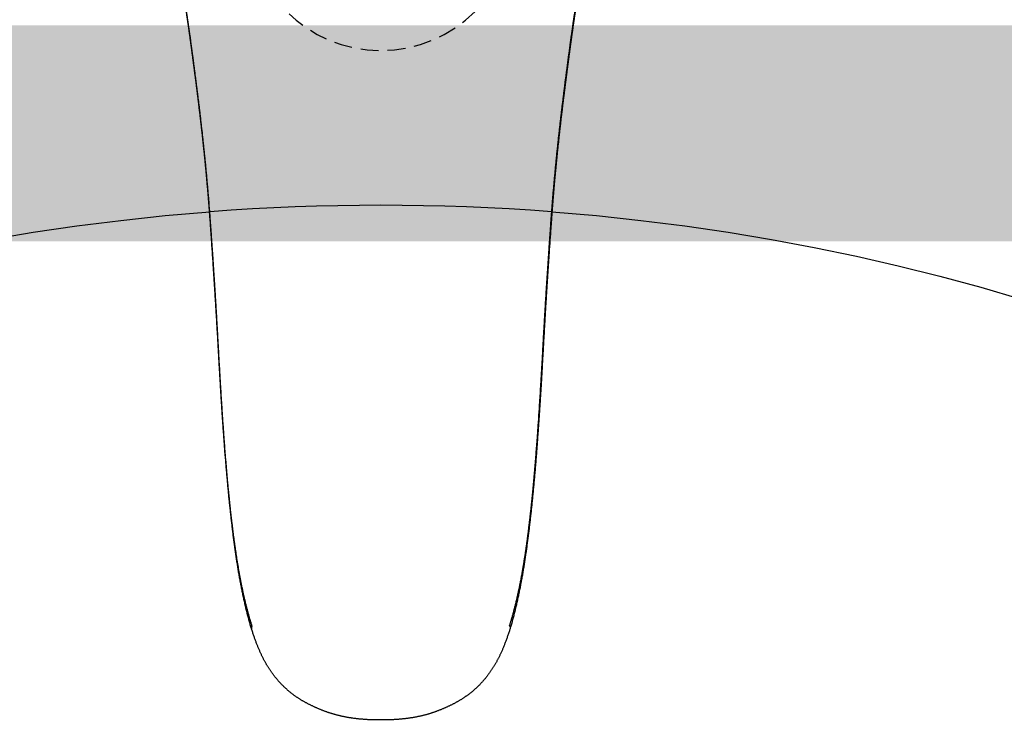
# Model space of a CAD drawing. Header units: millimetres. Extents: x 7483 to 13091, y 8111 to 13871.
# Tile 578 of 656: x 11437 to 11451, y 9677 to 9687. Entities that reach past the tile are written whole.
import ezdxf

# ---------------------------------------------------------------- set-up
doc = ezdxf.new("R2010")
doc.units = ezdxf.units.MM
for name, pattern in [('DASHED', [19.05, 12.7, -6.35]), ('DGN_STYLE_2', [30.2, 18.12, -12.08]), ('HIDDEN', [0.375, 0.25, -0.125])]:
    doc.linetypes.add(name, pattern=pattern)
doc.layers.add('LUSTRO BEZ', color=7, linetype='Continuous', lineweight=5, true_color=0x32a3ff)
doc.layers.add('Wyposazenie Wew - Urzadzenia Sanitarne', color=6, linetype='Continuous')

# ---------------------------------------------------------------- blocks, each defined once
blk = doc.blocks.new('ORAS_ELECTRA')
for p, q in [((-2.368, -4.189), (-2.367, -4.175)), ((2.368, -4.189), (2.367, -4.175)), ((-1.795, -9.882), (-1.795, -9.882)), ((-1.795, -9.882), (-1.795, -9.883)), ((1.795, -9.882), (1.795, -9.883))]:
    blk.add_line(p, q)
at = {"color": 9, "linetype": 'HIDDEN', "true_color": 0xb8b8b8}
blk.add_circle((0, 0), 1.85, dxfattribs=at)
for points, knots in [([(-2.733, -1.026), (-2.733, -1.026), (-2.733, -1.03), (-2.733, -1.037), (-2.732, -1.047), (-2.732, -1.058), (-2.731, -1.069), (-2.73, -1.08), (-2.729, -1.09), (-2.728, -1.099), (-2.727, -1.108), (-2.726, -1.117), (-2.725, -1.127), (-2.724, -1.135), (-2.723, -1.144), (-2.722, -1.153), (-2.721, -1.162), (-2.72, -1.17), (-2.718, -1.179), (-2.717, -1.187), (-2.716, -1.196), (-2.715, -1.204), (-2.714, -1.212), (-2.712, -1.221), (-2.711, -1.229), (-2.71, -1.237), (-2.709, -1.246), (-2.707, -1.254), (-2.706, -1.263), (-2.705, -1.271), (-2.704, -1.28), (-2.702, -1.288), (-2.701, -1.297), (-2.7, -1.306), (-2.698, -1.315), (-2.697, -1.324), (-2.695, -1.333), (-2.694, -1.342), (-2.693, -1.351), (-2.691, -1.36), (-2.69, -1.37), (-2.688, -1.379), (-2.687, -1.388), (-2.686, -1.398), (-2.684, -1.408), (-2.683, -1.417), (-2.681, -1.427), (-2.68, -1.437), (-2.678, -1.447), (-2.677, -1.457), (-2.675, -1.467), (-2.674, -1.477), (-2.672, -1.488), (-2.671, -1.498), (-2.669, -1.509), (-2.668, -1.519), (-2.666, -1.53), (-2.665, -1.541), (-2.663, -1.551), (-2.662, -1.562), (-2.66, -1.573), (-2.659, -1.584), (-2.657, -1.595), (-2.655, -1.606), (-2.654, -1.618), (-2.652, -1.629), (-2.651, -1.641), (-2.649, -1.652), (-2.647, -1.664), (-2.646, -1.676), (-2.644, -1.688), (-2.643, -1.7), (-2.641, -1.712), (-2.639, -1.724), (-2.638, -1.736), (-2.636, -1.748), (-2.634, -1.761), (-2.632, -1.773), (-2.631, -1.786), (-2.629, -1.799), (-2.627, -1.811), (-2.626, -1.824), (-2.624, -1.837), (-2.622, -1.85), (-2.62, -1.863), (-2.619, -1.877), (-2.617, -1.89), (-2.615, -1.903), (-2.613, -1.917), (-2.611, -1.93), (-2.61, -1.944), (-2.608, -1.957), (-2.606, -1.971), (-2.604, -1.985), (-2.602, -1.999), (-2.601, -2.013), (-2.599, -2.027), (-2.597, -2.041), (-2.595, -2.055), (-2.593, -2.07), (-2.591, -2.084), (-2.589, -2.099), (-2.587, -2.113), (-2.585, -2.128), (-2.583, -2.143), (-2.582, -2.158), (-2.58, -2.172), (-2.578, -2.187), (-2.576, -2.203), (-2.574, -2.218), (-2.572, -2.233), (-2.57, -2.248), (-2.568, -2.263), (-2.566, -2.279), (-2.564, -2.294), (-2.562, -2.31), (-2.56, -2.326), (-2.558, -2.341), (-2.556, -2.357), (-2.554, -2.373), (-2.552, -2.389), (-2.55, -2.405), (-2.548, -2.421), (-2.546, -2.438), (-2.544, -2.454), (-2.542, -2.471), (-2.54, -2.487), (-2.538, -2.504), (-2.535, -2.52), (-2.533, -2.537), (-2.531, -2.554), (-2.529, -2.57), (-2.527, -2.587), (-2.525, -2.604), (-2.523, -2.621), (-2.521, -2.639), (-2.519, -2.656), (-2.517, -2.673), (-2.515, -2.69), (-2.513, -2.708), (-2.511, -2.725), (-2.508, -2.743), (-2.506, -2.761), (-2.504, -2.778), (-2.502, -2.796), (-2.5, -2.814), (-2.498, -2.832), (-2.496, -2.85), (-2.494, -2.868), (-2.492, -2.887), (-2.49, -2.905), (-2.488, -2.923), (-2.485, -2.942), (-2.483, -2.96), (-2.481, -2.979), (-2.479, -2.998), (-2.477, -3.016), (-2.475, -3.035), (-2.473, -3.054), (-2.471, -3.073), (-2.469, -3.092), (-2.467, -3.112), (-2.465, -3.131), (-2.463, -3.15), (-2.46, -3.17), (-2.458, -3.189), (-2.456, -3.209), (-2.454, -3.228), (-2.452, -3.248), (-2.45, -3.268), (-2.448, -3.288), (-2.446, -3.308), (-2.444, -3.328), (-2.442, -3.348), (-2.44, -3.369), (-2.438, -3.389), (-2.436, -3.409), (-2.434, -3.43), (-2.432, -3.451), (-2.43, -3.471), (-2.428, -3.492), (-2.426, -3.513), (-2.424, -3.534), (-2.422, -3.555), (-2.42, -3.576), (-2.418, -3.597), (-2.416, -3.619), (-2.414, -3.64), (-2.412, -3.662), (-2.41, -3.684), (-2.408, -3.705), (-2.406, -3.727), (-2.405, -3.749), (-2.403, -3.771), (-2.401, -3.793), (-2.399, -3.815), (-2.397, -3.838), (-2.395, -3.86), (-2.393, -3.883), (-2.391, -3.905), (-2.39, -3.928), (-2.388, -3.951), (-2.386, -3.973), (-2.384, -3.996), (-2.382, -4.02), (-2.38, -4.043), (-2.379, -4.066), (-2.377, -4.089), (-2.375, -4.111), (-2.374, -4.133), (-2.372, -4.152), (-2.371, -4.171), (-2.37, -4.183), (-2.369, -4.189), (-2.369, -4.189)], [0, 0, 0, 0, 0.000897, 0.014392, 0.028259, 0.042658, 0.057335, 0.071796, 0.084135, 0.095797, 0.106851, 0.118564, 0.128903, 0.139852, 0.150279, 0.16025, 0.169835, 0.179089, 0.188056, 0.196771, 0.205262, 0.213555, 0.22166, 0.22964, 0.237452, 0.24511, 0.252628, 0.260016, 0.267284, 0.274441, 0.281494, 0.28845, 0.295315, 0.302095, 0.308794, 0.315416, 0.32203, 0.328524, 0.334936, 0.341269, 0.347528, 0.353717, 0.35984, 0.365899, 0.371898, 0.377839, 0.383725, 0.389558, 0.39534, 0.401075, 0.406762, 0.412405, 0.418004, 0.423618, 0.429062, 0.434454, 0.439796, 0.445092, 0.450342, 0.455549, 0.460714, 0.465839, 0.470925, 0.475973, 0.480986, 0.485964, 0.490908, 0.49582, 0.500701, 0.505551, 0.510372, 0.515165, 0.519931, 0.524654, 0.529349, 0.534008, 0.538633, 0.543224, 0.547784, 0.552312, 0.556812, 0.561283, 0.565726, 0.570144, 0.574534, 0.578879, 0.58319, 0.587475, 0.591733, 0.595965, 0.60017, 0.60435, 0.608503, 0.612631, 0.616733, 0.620811, 0.624863, 0.628816, 0.632873, 0.6369, 0.640897, 0.644865, 0.648806, 0.652719, 0.656607, 0.660469, 0.664307, 0.668122, 0.671913, 0.675683, 0.679431, 0.683158, 0.686865, 0.690552, 0.694221, 0.697871, 0.701504, 0.70512, 0.708719, 0.712302, 0.715869, 0.719422, 0.72296, 0.726484, 0.730023, 0.733512, 0.736982, 0.740435, 0.743872, 0.747294, 0.7507, 0.754091, 0.75746, 0.760819, 0.764168, 0.767504, 0.770826, 0.774132, 0.777422, 0.780694, 0.783961, 0.787221, 0.790468, 0.793703, 0.796926, 0.800138, 0.803338, 0.806527, 0.809706, 0.812875, 0.816033, 0.819181, 0.82232, 0.82545, 0.828571, 0.831684, 0.83479, 0.837892, 0.840985, 0.84407, 0.847147, 0.850216, 0.853277, 0.856332, 0.859379, 0.862419, 0.865453, 0.868481, 0.871504, 0.87452, 0.877531, 0.880538, 0.883539, 0.886536, 0.889529, 0.892518, 0.895503, 0.898484, 0.901463, 0.904439, 0.907412, 0.910382, 0.913351, 0.916318, 0.919283, 0.922247, 0.92521, 0.928172, 0.931133, 0.934095, 0.937043, 0.939995, 0.942952, 0.945913, 0.948876, 0.95184, 0.954801, 0.957758, 0.960716, 0.963662, 0.966616, 0.969577, 0.972545, 0.975521, 0.978504, 0.981496, 0.984497, 0.98746, 0.990212, 0.992827, 0.995596, 0.997715, 0.99984, 1, 1, 1, 1]), ([(-2.367, -4.175), (-2.368, -4.162), (-2.37, -4.135), (-2.373, -4.094), (-2.376, -4.055), (-2.379, -4.015), (-2.383, -3.976), (-2.386, -3.936), (-2.389, -3.897), (-2.392, -3.859), (-2.395, -3.82), (-2.399, -3.782), (-2.402, -3.744), (-2.405, -3.707), (-2.408, -3.669), (-2.412, -3.632), (-2.415, -3.595), (-2.419, -3.558), (-2.422, -3.521), (-2.426, -3.483), (-2.429, -3.447), (-2.433, -3.409), (-2.437, -3.372), (-2.44, -3.334), (-2.444, -3.296), (-2.448, -3.259), (-2.452, -3.222), (-2.456, -3.185), (-2.46, -3.149), (-2.463, -3.113), (-2.467, -3.078), (-2.471, -3.042), (-2.475, -3.007), (-2.479, -2.973), (-2.483, -2.938), (-2.487, -2.905), (-2.49, -2.871), (-2.494, -2.838), (-2.498, -2.806), (-2.502, -2.774), (-2.505, -2.742), (-2.509, -2.711), (-2.513, -2.68), (-2.517, -2.649), (-2.52, -2.619), (-2.524, -2.589), (-2.528, -2.558), (-2.532, -2.527), (-2.536, -2.494), (-2.54, -2.462), (-2.543, -2.431), (-2.547, -2.4), (-2.551, -2.37), (-2.555, -2.34), (-2.559, -2.311), (-2.562, -2.282), (-2.566, -2.254), (-2.57, -2.226), (-2.573, -2.198), (-2.577, -2.171), (-2.58, -2.144), (-2.584, -2.117), (-2.587, -2.091), (-2.59, -2.066), (-2.594, -2.041), (-2.597, -2.016), (-2.6, -1.992), (-2.603, -1.968), (-2.607, -1.943), (-2.61, -1.917), (-2.614, -1.889), (-2.618, -1.862), (-2.621, -1.837), (-2.624, -1.813), (-2.627, -1.79), (-2.63, -1.769), (-2.633, -1.747), (-2.636, -1.726), (-2.639, -1.704), (-2.642, -1.681), (-2.645, -1.657), (-2.649, -1.633), (-2.652, -1.611), (-2.655, -1.588), (-2.658, -1.567), (-2.661, -1.546), (-2.664, -1.525), (-2.667, -1.506), (-2.669, -1.487), (-2.672, -1.47), (-2.674, -1.454), (-2.676, -1.439), (-2.679, -1.424), (-2.681, -1.409), (-2.683, -1.395), (-2.685, -1.381), (-2.687, -1.368), (-2.689, -1.352), (-2.692, -1.335), (-2.695, -1.317), (-2.697, -1.299), (-2.7, -1.283), (-2.703, -1.266), (-2.705, -1.251), (-2.707, -1.236), (-2.709, -1.221), (-2.712, -1.208), (-2.714, -1.194), (-2.716, -1.182), (-2.717, -1.17), (-2.719, -1.158), (-2.721, -1.147), (-2.722, -1.136), (-2.724, -1.125), (-2.725, -1.115), (-2.726, -1.105), (-2.727, -1.096), (-2.728, -1.087), (-2.729, -1.079), (-2.73, -1.07), (-2.731, -1.062), (-2.732, -1.054), (-2.732, -1.045), (-2.733, -1.036), (-2.733, -1.029), (-2.733, -1.026)], [0, 0, 0, 0, 0.005042, 0.010085, 0.015128, 0.020171, 0.025213, 0.030256, 0.035299, 0.040342, 0.045385, 0.050427, 0.055469, 0.060512, 0.065555, 0.070598, 0.075641, 0.080861, 0.086082, 0.091303, 0.096524, 0.101745, 0.107324, 0.112903, 0.118483, 0.124063, 0.129642, 0.135243, 0.140845, 0.146447, 0.152049, 0.15765, 0.163343, 0.169037, 0.174731, 0.180424, 0.186117, 0.19181, 0.197503, 0.203197, 0.20889, 0.214583, 0.220354, 0.226126, 0.231897, 0.237669, 0.24344, 0.250034, 0.256627, 0.263221, 0.269814, 0.276407, 0.283, 0.289593, 0.296186, 0.302832, 0.309478, 0.316124, 0.322769, 0.32959, 0.336411, 0.343232, 0.350054, 0.356874, 0.363694, 0.370515, 0.377336, 0.384156, 0.390977, 0.399572, 0.408167, 0.416763, 0.425358, 0.432951, 0.440545, 0.448138, 0.455736, 0.463333, 0.470931, 0.480459, 0.489988, 0.499517, 0.509046, 0.518575, 0.528119, 0.537663, 0.547208, 0.556752, 0.566296, 0.57459, 0.582884, 0.591178, 0.599474, 0.60777, 0.616066, 0.624348, 0.63263, 0.640912, 0.653338, 0.665764, 0.678196, 0.690629, 0.703064, 0.715499, 0.727922, 0.740344, 0.752769, 0.765193, 0.777621, 0.79005, 0.802479, 0.814908, 0.827734, 0.84056, 0.853387, 0.866213, 0.879042, 0.891871, 0.904701, 0.917531, 0.931434, 0.945337, 0.95924, 0.980096, 1, 1, 1, 1]), ([(2.367, -4.175), (2.368, -4.161), (2.37, -4.134), (2.373, -4.093), (2.377, -4.052), (2.38, -4.011), (2.383, -3.971), (2.386, -3.931), (2.389, -3.891), (2.393, -3.851), (2.396, -3.811), (2.399, -3.772), (2.403, -3.733), (2.406, -3.694), (2.41, -3.655), (2.413, -3.617), (2.417, -3.579), (2.42, -3.541), (2.424, -3.504), (2.427, -3.467), (2.431, -3.43), (2.434, -3.393), (2.438, -3.357), (2.442, -3.322), (2.445, -3.286), (2.449, -3.251), (2.452, -3.216), (2.456, -3.181), (2.46, -3.146), (2.464, -3.111), (2.467, -3.077), (2.471, -3.042), (2.475, -3.007), (2.479, -2.973), (2.483, -2.938), (2.487, -2.905), (2.49, -2.871), (2.494, -2.838), (2.498, -2.806), (2.502, -2.774), (2.505, -2.742), (2.509, -2.711), (2.513, -2.68), (2.517, -2.649), (2.52, -2.619), (2.524, -2.589), (2.528, -2.559), (2.531, -2.528), (2.535, -2.497), (2.539, -2.466), (2.543, -2.436), (2.547, -2.406), (2.55, -2.377), (2.554, -2.349), (2.558, -2.32), (2.561, -2.293), (2.565, -2.264), (2.569, -2.234), (2.573, -2.204), (2.576, -2.174), (2.58, -2.144), (2.584, -2.116), (2.588, -2.088), (2.591, -2.06), (2.595, -2.033), (2.598, -2.007), (2.602, -1.981), (2.605, -1.956), (2.608, -1.931), (2.612, -1.906), (2.615, -1.882), (2.618, -1.859), (2.621, -1.835), (2.624, -1.813), (2.627, -1.79), (2.63, -1.769), (2.633, -1.747), (2.636, -1.726), (2.639, -1.704), (2.642, -1.681), (2.645, -1.657), (2.649, -1.633), (2.652, -1.611), (2.655, -1.588), (2.658, -1.567), (2.661, -1.546), (2.664, -1.525), (2.667, -1.506), (2.669, -1.487), (2.672, -1.47), (2.674, -1.454), (2.676, -1.439), (2.679, -1.424), (2.681, -1.409), (2.683, -1.395), (2.685, -1.381), (2.687, -1.368), (2.689, -1.352), (2.692, -1.335), (2.695, -1.317), (2.697, -1.299), (2.7, -1.283), (2.703, -1.266), (2.705, -1.251), (2.707, -1.236), (2.709, -1.221), (2.712, -1.208), (2.714, -1.194), (2.716, -1.182), (2.717, -1.17), (2.719, -1.158), (2.721, -1.147), (2.722, -1.136), (2.724, -1.125), (2.725, -1.115), (2.726, -1.105), (2.727, -1.096), (2.728, -1.087), (2.729, -1.079), (2.73, -1.07), (2.731, -1.062), (2.732, -1.054), (2.732, -1.045), (2.733, -1.036), (2.733, -1.029), (2.733, -1.026)], [0, 0, 0, 0, 0.005164, 0.010329, 0.015494, 0.020658, 0.025822, 0.031005, 0.036188, 0.041372, 0.046555, 0.051738, 0.056984, 0.06223, 0.067476, 0.072723, 0.077968, 0.083214, 0.08846, 0.093707, 0.098953, 0.104199, 0.109444, 0.11469, 0.119937, 0.125183, 0.130428, 0.135872, 0.141317, 0.146762, 0.152206, 0.15765, 0.163343, 0.169037, 0.174731, 0.180424, 0.186117, 0.19181, 0.197503, 0.203197, 0.20889, 0.214583, 0.220354, 0.226126, 0.231897, 0.237669, 0.24344, 0.24976, 0.25608, 0.2624, 0.26872, 0.275039, 0.281377, 0.287715, 0.294054, 0.300392, 0.30673, 0.314114, 0.321498, 0.328883, 0.336267, 0.343651, 0.351036, 0.35842, 0.365804, 0.373187, 0.380571, 0.387955, 0.395339, 0.402843, 0.410348, 0.417853, 0.425358, 0.432951, 0.440545, 0.448138, 0.455736, 0.463333, 0.470931, 0.480459, 0.489988, 0.499517, 0.509046, 0.518575, 0.528119, 0.537663, 0.547208, 0.556752, 0.566296, 0.57459, 0.582884, 0.591178, 0.599474, 0.60777, 0.616066, 0.624348, 0.63263, 0.640912, 0.653338, 0.665764, 0.678196, 0.690629, 0.703064, 0.715499, 0.727921, 0.740344, 0.752769, 0.765193, 0.777621, 0.79005, 0.802479, 0.814908, 0.827734, 0.84056, 0.853387, 0.866213, 0.879042, 0.891871, 0.904701, 0.917531, 0.931434, 0.945337, 0.95924, 0.980096, 1, 1, 1, 1]), ([(2.369, -4.189), (2.37, -4.184), (2.371, -4.173), (2.372, -4.157), (2.373, -4.139), (2.375, -4.119), (2.376, -4.098), (2.378, -4.075), (2.38, -4.052), (2.381, -4.029), (2.383, -4.005), (2.385, -3.982), (2.387, -3.959), (2.389, -3.936), (2.391, -3.913), (2.393, -3.891), (2.394, -3.868), (2.396, -3.846), (2.398, -3.823), (2.4, -3.801), (2.402, -3.779), (2.404, -3.757), (2.406, -3.735), (2.408, -3.713), (2.41, -3.691), (2.412, -3.67), (2.413, -3.648), (2.415, -3.627), (2.417, -3.605), (2.419, -3.584), (2.421, -3.563), (2.423, -3.542), (2.425, -3.521), (2.427, -3.5), (2.429, -3.479), (2.431, -3.459), (2.433, -3.438), (2.435, -3.418), (2.437, -3.397), (2.439, -3.377), (2.441, -3.357), (2.443, -3.336), (2.445, -3.316), (2.447, -3.296), (2.449, -3.277), (2.451, -3.257), (2.453, -3.237), (2.455, -3.217), (2.458, -3.198), (2.46, -3.178), (2.462, -3.159), (2.464, -3.14), (2.466, -3.12), (2.468, -3.101), (2.47, -3.082), (2.472, -3.063), (2.474, -3.044), (2.476, -3.025), (2.478, -3.007), (2.48, -2.988), (2.482, -2.969), (2.484, -2.951), (2.487, -2.933), (2.489, -2.914), (2.491, -2.896), (2.493, -2.878), (2.495, -2.86), (2.497, -2.842), (2.499, -2.824), (2.501, -2.806), (2.503, -2.788), (2.505, -2.77), (2.507, -2.753), (2.509, -2.735), (2.511, -2.718), (2.514, -2.7), (2.516, -2.683), (2.518, -2.666), (2.52, -2.649), (2.522, -2.632), (2.524, -2.615), (2.526, -2.598), (2.528, -2.581), (2.53, -2.564), (2.532, -2.547), (2.534, -2.531), (2.536, -2.514), (2.538, -2.498), (2.54, -2.482), (2.542, -2.465), (2.544, -2.449), (2.546, -2.433), (2.548, -2.417), (2.55, -2.401), (2.552, -2.385), (2.554, -2.369), (2.556, -2.353), (2.558, -2.338), (2.56, -2.322), (2.562, -2.307), (2.564, -2.291), (2.566, -2.276), (2.568, -2.261), (2.57, -2.245), (2.572, -2.23), (2.574, -2.215), (2.576, -2.2), (2.578, -2.186), (2.58, -2.171), (2.582, -2.156), (2.584, -2.141), (2.586, -2.127), (2.587, -2.112), (2.589, -2.098), (2.591, -2.083), (2.593, -2.069), (2.595, -2.055), (2.597, -2.041), (2.599, -2.026), (2.601, -2.013), (2.602, -1.999), (2.604, -1.985), (2.606, -1.971), (2.608, -1.958), (2.61, -1.944), (2.611, -1.931), (2.613, -1.918), (2.615, -1.904), (2.617, -1.891), (2.618, -1.878), (2.62, -1.865), (2.622, -1.852), (2.624, -1.839), (2.625, -1.826), (2.627, -1.814), (2.629, -1.801), (2.63, -1.789), (2.632, -1.776), (2.634, -1.764), (2.635, -1.752), (2.637, -1.739), (2.639, -1.727), (2.64, -1.715), (2.642, -1.703), (2.644, -1.692), (2.645, -1.68), (2.647, -1.668), (2.648, -1.657), (2.65, -1.645), (2.652, -1.634), (2.653, -1.622), (2.655, -1.611), (2.656, -1.6), (2.658, -1.589), (2.659, -1.578), (2.661, -1.567), (2.662, -1.557), (2.664, -1.546), (2.665, -1.536), (2.667, -1.525), (2.668, -1.515), (2.67, -1.504), (2.671, -1.494), (2.673, -1.484), (2.674, -1.474), (2.676, -1.464), (2.677, -1.454), (2.679, -1.444), (2.68, -1.434), (2.682, -1.425), (2.683, -1.415), (2.684, -1.406), (2.686, -1.396), (2.687, -1.387), (2.689, -1.378), (2.69, -1.368), (2.691, -1.359), (2.693, -1.35), (2.694, -1.341), (2.695, -1.332), (2.697, -1.324), (2.698, -1.315), (2.7, -1.306), (2.701, -1.297), (2.702, -1.289), (2.703, -1.281), (2.705, -1.272), (2.706, -1.264), (2.707, -1.256), (2.708, -1.247), (2.71, -1.239), (2.711, -1.231), (2.712, -1.223), (2.713, -1.215), (2.714, -1.207), (2.716, -1.199), (2.717, -1.191), (2.718, -1.183), (2.719, -1.175), (2.72, -1.167), (2.721, -1.159), (2.722, -1.151), (2.723, -1.143), (2.724, -1.134), (2.725, -1.126), (2.726, -1.117), (2.727, -1.108), (2.728, -1.099), (2.729, -1.09), (2.73, -1.08), (2.731, -1.07), (2.732, -1.059), (2.732, -1.048), (2.733, -1.037), (2.733, -1.03), (2.733, -1.026), (2.733, -1.026)], [0, 0, 0, 0, 0.002013, 0.004064, 0.006124, 0.008739, 0.011458, 0.014318, 0.017349, 0.020341, 0.023344, 0.026338, 0.029325, 0.032303, 0.035274, 0.038238, 0.041195, 0.044145, 0.047102, 0.050061, 0.053023, 0.055986, 0.058948, 0.061908, 0.064862, 0.06781, 0.070751, 0.0737, 0.076654, 0.079609, 0.082565, 0.085523, 0.088481, 0.091442, 0.094405, 0.09737, 0.100337, 0.103307, 0.106281, 0.109257, 0.112238, 0.115222, 0.11821, 0.121202, 0.1242, 0.127202, 0.130209, 0.133222, 0.13624, 0.139265, 0.142296, 0.145333, 0.148377, 0.151428, 0.154487, 0.157553, 0.160627, 0.16371, 0.166801, 0.1699, 0.173009, 0.17612, 0.17924, 0.182368, 0.185506, 0.188653, 0.19181, 0.194977, 0.198155, 0.201343, 0.204543, 0.207753, 0.210975, 0.214209, 0.217456, 0.220715, 0.223986, 0.227263, 0.230551, 0.233856, 0.237175, 0.240507, 0.243851, 0.247205, 0.250567, 0.253941, 0.257333, 0.26074, 0.264163, 0.267601, 0.271056, 0.274528, 0.278022, 0.281533, 0.285058, 0.288597, 0.292151, 0.29572, 0.299304, 0.302905, 0.306523, 0.310158, 0.313811, 0.317482, 0.321172, 0.324882, 0.328613, 0.332364, 0.336136, 0.339931, 0.343749, 0.34759, 0.351456, 0.355347, 0.359264, 0.363208, 0.367179, 0.371179, 0.375209, 0.379269, 0.383227, 0.387284, 0.391364, 0.39547, 0.3996, 0.403756, 0.407937, 0.412143, 0.416375, 0.420632, 0.424916, 0.429225, 0.433559, 0.437953, 0.442359, 0.446791, 0.451251, 0.455738, 0.460254, 0.464801, 0.469379, 0.473989, 0.478633, 0.483312, 0.488022, 0.492775, 0.497554, 0.50236, 0.507196, 0.512061, 0.516957, 0.521884, 0.526845, 0.531839, 0.536868, 0.541934, 0.547037, 0.552179, 0.557362, 0.562587, 0.567856, 0.57317, 0.578531, 0.583942, 0.589408, 0.594979, 0.600591, 0.606246, 0.611946, 0.617692, 0.623487, 0.629332, 0.63523, 0.641182, 0.647192, 0.653261, 0.659393, 0.665591, 0.671859, 0.678198, 0.684615, 0.691113, 0.697728, 0.704351, 0.711049, 0.717826, 0.724686, 0.731635, 0.738677, 0.745819, 0.753069, 0.760433, 0.76792, 0.77554, 0.783304, 0.791226, 0.7993, 0.807517, 0.815916, 0.824516, 0.83334, 0.842415, 0.851774, 0.861455, 0.871507, 0.881988, 0.89297, 0.90452, 0.916238, 0.928628, 0.941738, 0.955575, 0.970002, 0.984693, 0.999125, 1, 1, 1, 1]), ([(-2.369, -4.189), (-2.369, -4.196), (-2.368, -4.213), (-2.366, -4.24), (-2.364, -4.271), (-2.361, -4.301), (-2.359, -4.332), (-2.357, -4.364), (-2.355, -4.395), (-2.353, -4.427), (-2.35, -4.459), (-2.348, -4.491), (-2.346, -4.523), (-2.344, -4.555), (-2.341, -4.588), (-2.339, -4.621), (-2.337, -4.654), (-2.335, -4.687), (-2.332, -4.721), (-2.33, -4.754), (-2.328, -4.788), (-2.326, -4.823), (-2.323, -4.857), (-2.321, -4.892), (-2.319, -4.927), (-2.317, -4.962), (-2.314, -4.998), (-2.312, -5.034), (-2.309, -5.07), (-2.307, -5.107), (-2.305, -5.143), (-2.303, -5.178), (-2.3, -5.213), (-2.298, -5.247), (-2.296, -5.281), (-2.294, -5.314), (-2.292, -5.346), (-2.29, -5.378), (-2.288, -5.41), (-2.286, -5.442), (-2.284, -5.475), (-2.282, -5.507), (-2.28, -5.54), (-2.279, -5.573), (-2.277, -5.606), (-2.275, -5.641), (-2.273, -5.677), (-2.27, -5.714), (-2.268, -5.752), (-2.266, -5.791), (-2.264, -5.832), (-2.261, -5.873), (-2.259, -5.916), (-2.256, -5.96), (-2.254, -6.006), (-2.251, -6.053), (-2.248, -6.102), (-2.245, -6.153), (-2.242, -6.207), (-2.239, -6.263), (-2.236, -6.323), (-2.232, -6.388), (-2.228, -6.459), (-2.223, -6.539), (-2.217, -6.631), (-2.211, -6.725), (-2.206, -6.814), (-2.201, -6.892), (-2.196, -6.961), (-2.192, -7.025), (-2.187, -7.085), (-2.183, -7.142), (-2.179, -7.197), (-2.175, -7.252), (-2.171, -7.306), (-2.168, -7.358), (-2.164, -7.407), (-2.16, -7.455), (-2.156, -7.502), (-2.152, -7.548), (-2.149, -7.594), (-2.145, -7.638), (-2.141, -7.681), (-2.138, -7.724), (-2.134, -7.766), (-2.13, -7.807), (-2.127, -7.847), (-2.123, -7.887), (-2.119, -7.926), (-2.116, -7.965), (-2.112, -8.003), (-2.108, -8.041), (-2.105, -8.078), (-2.101, -8.114), (-2.097, -8.151), (-2.093, -8.187), (-2.09, -8.223), (-2.086, -8.258), (-2.082, -8.293), (-2.078, -8.328), (-2.074, -8.363), (-2.07, -8.397), (-2.066, -8.431), (-2.062, -8.465), (-2.058, -8.499), (-2.054, -8.532), (-2.05, -8.566), (-2.046, -8.6), (-2.041, -8.633), (-2.037, -8.667), (-2.032, -8.7), (-2.028, -8.734), (-2.023, -8.767), (-2.019, -8.8), (-2.014, -8.833), (-2.009, -8.865), (-2.004, -8.898), (-1.999, -8.93), (-1.994, -8.963), (-1.989, -8.995), (-1.984, -9.027), (-1.979, -9.059), (-1.974, -9.09), (-1.968, -9.122), (-1.963, -9.154), (-1.957, -9.186), (-1.951, -9.218), (-1.945, -9.25), (-1.939, -9.281), (-1.933, -9.313), (-1.927, -9.345), (-1.92, -9.377), (-1.914, -9.408), (-1.907, -9.44), (-1.9, -9.471), (-1.894, -9.503), (-1.886, -9.534), (-1.879, -9.565), (-1.872, -9.596), (-1.864, -9.627), (-1.857, -9.657), (-1.849, -9.687), (-1.842, -9.717), (-1.834, -9.746), (-1.826, -9.775), (-1.818, -9.804), (-1.81, -9.832), (-1.802, -9.858), (-1.797, -9.874), (-1.795, -9.881)], [0, 0, 0, 0, 0.003717, 0.009313, 0.014928, 0.020555, 0.026233, 0.03193, 0.037647, 0.043385, 0.049146, 0.054929, 0.060735, 0.066566, 0.072421, 0.078302, 0.08421, 0.090145, 0.096108, 0.102101, 0.108124, 0.114179, 0.120284, 0.12643, 0.132619, 0.138851, 0.145129, 0.151456, 0.157822, 0.164262, 0.170565, 0.17674, 0.182798, 0.188746, 0.194593, 0.200378, 0.205891, 0.21142, 0.216964, 0.222524, 0.228101, 0.233694, 0.239304, 0.244935, 0.25068, 0.256699, 0.262858, 0.269171, 0.275654, 0.282327, 0.289211, 0.29633, 0.303656, 0.31119, 0.318955, 0.326981, 0.335304, 0.343968, 0.353032, 0.362574, 0.372698, 0.383557, 0.395482, 0.409046, 0.424384, 0.442107, 0.456898, 0.469886, 0.481632, 0.49246, 0.502582, 0.51214, 0.521235, 0.530868, 0.540056, 0.548857, 0.557329, 0.565515, 0.573524, 0.581406, 0.589126, 0.596695, 0.604126, 0.611427, 0.618606, 0.625673, 0.632633, 0.639493, 0.646258, 0.652934, 0.659525, 0.665978, 0.67238, 0.678735, 0.685044, 0.691309, 0.697531, 0.703712, 0.709852, 0.715953, 0.722016, 0.728043, 0.734034, 0.739991, 0.745914, 0.751731, 0.757726, 0.763707, 0.769675, 0.775628, 0.781568, 0.787493, 0.793405, 0.799302, 0.805186, 0.811056, 0.816912, 0.822755, 0.828583, 0.834399, 0.840201, 0.845993, 0.851773, 0.857574, 0.863393, 0.869228, 0.875078, 0.880939, 0.88681, 0.892689, 0.898573, 0.904459, 0.910345, 0.916229, 0.922108, 0.927981, 0.933845, 0.93973, 0.945574, 0.951371, 0.95712, 0.962821, 0.968473, 0.974077, 0.979632, 0.985144, 0.990541, 0.995855, 1, 1, 1, 1]), ([(-1.788, -9.841), (-1.792, -9.827), (-1.801, -9.8), (-1.814, -9.757), (-1.827, -9.713), (-1.839, -9.668), (-1.851, -9.623), (-1.863, -9.578), (-1.876, -9.528), (-1.888, -9.475), (-1.902, -9.417), (-1.914, -9.359), (-1.927, -9.301), (-1.938, -9.242), (-1.95, -9.182), (-1.961, -9.122), (-1.971, -9.065), (-1.98, -9.011), (-1.989, -8.96), (-1.997, -8.908), (-2.005, -8.857), (-2.013, -8.805), (-2.02, -8.753), (-2.028, -8.7), (-2.035, -8.648), (-2.042, -8.595), (-2.049, -8.54), (-2.056, -8.482), (-2.063, -8.422), (-2.07, -8.362), (-2.077, -8.302), (-2.084, -8.241), (-2.091, -8.18), (-2.097, -8.12), (-2.103, -8.058), (-2.109, -7.997), (-2.116, -7.933), (-2.122, -7.866), (-2.128, -7.795), (-2.135, -7.725), (-2.141, -7.654), (-2.147, -7.583), (-2.153, -7.51), (-2.158, -7.437), (-2.164, -7.363), (-2.17, -7.29), (-2.176, -7.209), (-2.182, -7.121), (-2.189, -7.026), (-2.195, -6.93), (-2.202, -6.825), (-2.21, -6.708), (-2.217, -6.581), (-2.225, -6.461), (-2.231, -6.35), (-2.237, -6.246), (-2.243, -6.151), (-2.248, -6.064), (-2.252, -5.986), (-2.256, -5.909), (-2.26, -5.837), (-2.264, -5.771), (-2.267, -5.712), (-2.271, -5.652), (-2.274, -5.593), (-2.278, -5.533), (-2.281, -5.474), (-2.285, -5.415), (-2.288, -5.356), (-2.292, -5.297), (-2.296, -5.239), (-2.299, -5.181), (-2.303, -5.124), (-2.306, -5.068), (-2.31, -5.011), (-2.314, -4.95), (-2.318, -4.884), (-2.323, -4.814), (-2.328, -4.744), (-2.332, -4.677), (-2.337, -4.611), (-2.341, -4.548), (-2.345, -4.486), (-2.35, -4.423), (-2.354, -4.361), (-2.359, -4.298), (-2.363, -4.236), (-2.366, -4.195), (-2.367, -4.175)], [0, 0, 0, 0, 0.008254, 0.016507, 0.025317, 0.034126, 0.042936, 0.051746, 0.060556, 0.071566, 0.082578, 0.093589, 0.1046, 0.115711, 0.126823, 0.137935, 0.149046, 0.158432, 0.167818, 0.177204, 0.186591, 0.195976, 0.205383, 0.21479, 0.224198, 0.233605, 0.243012, 0.253602, 0.264194, 0.274785, 0.285377, 0.295967, 0.306582, 0.317197, 0.327813, 0.338428, 0.349043, 0.361157, 0.373272, 0.385388, 0.397503, 0.409617, 0.422179, 0.434741, 0.447303, 0.459865, 0.472427, 0.488628, 0.50483, 0.521032, 0.537233, 0.558838, 0.580443, 0.602048, 0.619714, 0.63738, 0.655045, 0.668297, 0.681548, 0.694797, 0.708046, 0.718249, 0.728453, 0.738657, 0.74886, 0.759063, 0.769284, 0.779506, 0.789728, 0.79995, 0.810172, 0.82009, 0.830008, 0.839927, 0.849846, 0.859764, 0.872181, 0.884598, 0.897015, 0.909432, 0.920744, 0.932056, 0.943368, 0.954679, 0.966009, 0.97734, 0.98867, 1, 1, 1, 1]), ([(1.788, -9.841), (1.792, -9.827), (1.801, -9.8), (1.814, -9.757), (1.827, -9.712), (1.84, -9.666), (1.852, -9.62), (1.864, -9.573), (1.876, -9.526), (1.887, -9.479), (1.898, -9.431), (1.909, -9.384), (1.919, -9.335), (1.929, -9.287), (1.939, -9.238), (1.949, -9.189), (1.958, -9.14), (1.967, -9.091), (1.975, -9.041), (1.984, -8.991), (1.992, -8.94), (2, -8.889), (2.008, -8.838), (2.015, -8.787), (2.023, -8.735), (2.03, -8.683), (2.037, -8.631), (2.044, -8.579), (2.051, -8.526), (2.057, -8.472), (2.064, -8.418), (2.07, -8.363), (2.077, -8.309), (2.083, -8.249), (2.09, -8.185), (2.097, -8.116), (2.104, -8.046), (2.111, -7.975), (2.119, -7.901), (2.126, -7.826), (2.132, -7.75), (2.139, -7.674), (2.145, -7.598), (2.152, -7.522), (2.158, -7.446), (2.164, -7.369), (2.17, -7.293), (2.176, -7.21), (2.182, -7.121), (2.189, -7.026), (2.195, -6.93), (2.202, -6.825), (2.21, -6.708), (2.217, -6.581), (2.224, -6.468), (2.23, -6.369), (2.235, -6.284), (2.24, -6.2), (2.245, -6.118), (2.249, -6.038), (2.253, -5.961), (2.258, -5.884), (2.262, -5.812), (2.266, -5.746), (2.269, -5.685), (2.273, -5.623), (2.276, -5.562), (2.28, -5.503), (2.283, -5.446), (2.286, -5.391), (2.29, -5.336), (2.293, -5.281), (2.296, -5.226), (2.3, -5.17), (2.304, -5.112), (2.307, -5.056), (2.311, -4.999), (2.315, -4.939), (2.319, -4.876), (2.323, -4.809), (2.328, -4.743), (2.332, -4.677), (2.337, -4.612), (2.341, -4.546), (2.346, -4.481), (2.35, -4.417), (2.354, -4.355), (2.359, -4.295), (2.363, -4.235), (2.366, -4.195), (2.367, -4.175)], [0, 0, 0, 0, 0.008254, 0.016507, 0.02553, 0.034553, 0.043576, 0.052599, 0.061622, 0.070733, 0.079845, 0.088957, 0.098069, 0.10718, 0.116312, 0.125444, 0.134576, 0.143708, 0.15284, 0.162117, 0.171395, 0.180673, 0.189951, 0.199229, 0.208526, 0.217824, 0.227123, 0.236421, 0.245719, 0.255331, 0.264944, 0.274557, 0.28417, 0.293783, 0.305821, 0.31786, 0.329899, 0.341938, 0.354976, 0.368015, 0.381054, 0.394094, 0.407132, 0.420191, 0.43325, 0.446309, 0.459368, 0.472427, 0.488628, 0.50483, 0.521031, 0.537233, 0.558838, 0.580443, 0.602048, 0.616437, 0.630826, 0.645215, 0.659604, 0.672724, 0.685844, 0.698965, 0.712084, 0.72259, 0.733096, 0.743602, 0.754107, 0.764612, 0.774114, 0.783617, 0.793119, 0.802622, 0.812124, 0.822104, 0.832085, 0.842066, 0.852047, 0.862028, 0.873762, 0.885496, 0.89723, 0.908963, 0.920715, 0.932467, 0.944219, 0.955971, 0.966978, 0.977985, 0.988993, 1, 1, 1, 1]), ([(1.795, -9.882), (1.797, -9.874), (1.803, -9.856), (1.811, -9.829), (1.818, -9.802), (1.826, -9.774), (1.834, -9.746), (1.841, -9.717), (1.849, -9.688), (1.856, -9.659), (1.864, -9.629), (1.871, -9.599), (1.878, -9.569), (1.885, -9.538), (1.892, -9.507), (1.899, -9.476), (1.906, -9.445), (1.913, -9.413), (1.919, -9.382), (1.926, -9.35), (1.932, -9.319), (1.938, -9.287), (1.944, -9.255), (1.95, -9.223), (1.956, -9.191), (1.962, -9.159), (1.967, -9.128), (1.973, -9.096), (1.978, -9.064), (1.983, -9.032), (1.988, -9), (1.994, -8.968), (1.998, -8.936), (2.003, -8.904), (2.008, -8.872), (2.013, -8.839), (2.018, -8.806), (2.022, -8.774), (2.027, -8.741), (2.031, -8.708), (2.036, -8.675), (2.04, -8.641), (2.045, -8.608), (2.049, -8.574), (2.053, -8.541), (2.057, -8.507), (2.061, -8.473), (2.065, -8.439), (2.069, -8.406), (2.073, -8.372), (2.077, -8.338), (2.081, -8.303), (2.085, -8.268), (2.088, -8.233), (2.092, -8.198), (2.096, -8.163), (2.1, -8.127), (2.103, -8.091), (2.107, -8.055), (2.111, -8.018), (2.114, -7.981), (2.118, -7.944), (2.121, -7.906), (2.125, -7.867), (2.128, -7.828), (2.132, -7.789), (2.136, -7.748), (2.139, -7.707), (2.143, -7.666), (2.146, -7.624), (2.15, -7.581), (2.153, -7.537), (2.157, -7.493), (2.161, -7.447), (2.164, -7.401), (2.168, -7.354), (2.171, -7.305), (2.175, -7.255), (2.179, -7.203), (2.183, -7.15), (2.187, -7.093), (2.191, -7.034), (2.195, -6.971), (2.2, -6.903), (2.205, -6.83), (2.21, -6.748), (2.216, -6.655), (2.222, -6.561), (2.227, -6.472), (2.231, -6.396), (2.235, -6.329), (2.239, -6.268), (2.242, -6.211), (2.245, -6.158), (2.248, -6.106), (2.251, -6.054), (2.254, -6.003), (2.257, -5.954), (2.259, -5.907), (2.262, -5.862), (2.264, -5.818), (2.267, -5.776), (2.269, -5.735), (2.272, -5.695), (2.274, -5.657), (2.276, -5.619), (2.278, -5.583), (2.28, -5.549), (2.282, -5.516), (2.284, -5.484), (2.286, -5.452), (2.288, -5.419), (2.29, -5.387), (2.292, -5.355), (2.294, -5.323), (2.296, -5.291), (2.298, -5.259), (2.3, -5.226), (2.302, -5.193), (2.304, -5.159), (2.306, -5.125), (2.308, -5.09), (2.311, -5.054), (2.313, -5.018), (2.315, -4.982), (2.318, -4.945), (2.32, -4.91), (2.322, -4.874), (2.325, -4.839), (2.327, -4.804), (2.329, -4.77), (2.331, -4.735), (2.334, -4.701), (2.336, -4.668), (2.338, -4.634), (2.341, -4.601), (2.343, -4.568), (2.345, -4.535), (2.347, -4.502), (2.35, -4.47), (2.352, -4.438), (2.354, -4.406), (2.356, -4.374), (2.358, -4.342), (2.361, -4.311), (2.363, -4.28), (2.365, -4.249), (2.367, -4.218), (2.369, -4.199), (2.369, -4.189)], [0, 0, 0, 0, 0.005038, 0.010202, 0.015438, 0.020746, 0.026129, 0.031616, 0.037148, 0.042728, 0.048356, 0.054031, 0.059753, 0.065522, 0.071336, 0.07721, 0.083054, 0.088907, 0.094767, 0.100633, 0.106501, 0.11237, 0.118237, 0.124099, 0.129955, 0.135801, 0.141637, 0.147458, 0.153264, 0.159052, 0.16482, 0.170592, 0.17638, 0.182182, 0.187997, 0.193826, 0.199669, 0.205525, 0.211396, 0.217281, 0.22318, 0.229093, 0.23502, 0.240962, 0.246917, 0.252887, 0.258873, 0.264744, 0.270655, 0.276599, 0.282577, 0.288591, 0.29464, 0.300727, 0.306852, 0.313017, 0.319222, 0.32547, 0.331761, 0.338097, 0.34448, 0.35091, 0.357432, 0.364069, 0.37079, 0.377602, 0.384508, 0.391515, 0.398627, 0.405853, 0.413199, 0.420673, 0.428284, 0.436043, 0.443961, 0.451976, 0.460197, 0.46869, 0.477489, 0.486643, 0.49621, 0.506268, 0.516924, 0.528329, 0.540707, 0.554406, 0.569958, 0.587907, 0.602425, 0.615225, 0.626448, 0.6367, 0.646277, 0.655311, 0.663901, 0.672996, 0.681665, 0.689963, 0.697946, 0.705657, 0.713128, 0.720386, 0.727407, 0.734186, 0.740753, 0.747131, 0.753341, 0.759398, 0.764702, 0.770296, 0.775908, 0.781502, 0.78708, 0.792642, 0.798188, 0.803719, 0.809237, 0.814915, 0.820728, 0.826637, 0.832648, 0.83877, 0.845009, 0.851377, 0.857823, 0.864175, 0.870479, 0.876735, 0.882947, 0.889115, 0.895241, 0.901326, 0.907364, 0.913372, 0.919351, 0.925301, 0.931224, 0.93712, 0.942989, 0.948834, 0.954654, 0.960451, 0.966225, 0.971977, 0.977708, 0.983419, 0.989109, 0.994754, 1, 1, 1, 1]), ([(-1.788, -9.841), (-1.788, -9.842), (-1.79, -9.845), (-1.792, -9.85), (-1.794, -9.856), (-1.796, -9.861), (-1.797, -9.867), (-1.797, -9.872), (-1.796, -9.877), (-1.796, -9.88), (-1.795, -9.882), (-1.795, -9.882)], [0, 0, 0, 0, 0.07486, 0.206455, 0.338602, 0.471195, 0.60435, 0.73461, 0.853802, 0.973322, 1, 1, 1, 1]), ([(1.788, -9.841), (1.788, -9.842), (1.79, -9.845), (1.792, -9.85), (1.794, -9.856), (1.796, -9.861), (1.797, -9.867), (1.797, -9.872), (1.796, -9.877), (1.795, -9.88), (1.795, -9.882), (1.795, -9.882)], [0, 0, 0, 0, 0.074863, 0.207127, 0.339613, 0.4721, 0.604364, 0.732369, 0.860777, 0.989391, 1, 1, 1, 1]), ([(-1.795, -9.883), (-1.794, -9.886), (-1.791, -9.896), (-1.785, -9.914), (-1.777, -9.937), (-1.769, -9.962), (-1.761, -9.986), (-1.753, -10.009), (-1.745, -10.032), (-1.736, -10.054), (-1.728, -10.076), (-1.72, -10.097), (-1.712, -10.117), (-1.704, -10.137), (-1.696, -10.157), (-1.688, -10.176), (-1.68, -10.194), (-1.671, -10.213), (-1.663, -10.231), (-1.655, -10.248), (-1.647, -10.265), (-1.638, -10.282), (-1.63, -10.298), (-1.622, -10.314), (-1.613, -10.33), (-1.605, -10.346), (-1.596, -10.361), (-1.588, -10.376), (-1.579, -10.39), (-1.571, -10.405), (-1.562, -10.419), (-1.553, -10.433), (-1.544, -10.447), (-1.535, -10.46), (-1.525, -10.474), (-1.516, -10.488), (-1.506, -10.501), (-1.497, -10.514), (-1.487, -10.527), (-1.477, -10.54), (-1.467, -10.553), (-1.457, -10.566), (-1.447, -10.578), (-1.437, -10.59), (-1.426, -10.602), (-1.416, -10.614), (-1.406, -10.626), (-1.395, -10.637), (-1.384, -10.648), (-1.374, -10.66), (-1.363, -10.671), (-1.352, -10.682), (-1.341, -10.692), (-1.33, -10.703), (-1.318, -10.713), (-1.307, -10.724), (-1.296, -10.734), (-1.284, -10.744), (-1.272, -10.754), (-1.261, -10.763), (-1.249, -10.773), (-1.237, -10.782), (-1.225, -10.791), (-1.213, -10.801), (-1.201, -10.81), (-1.188, -10.818), (-1.176, -10.827), (-1.163, -10.836), (-1.151, -10.844), (-1.138, -10.853), (-1.125, -10.861), (-1.112, -10.869), (-1.098, -10.877), (-1.084, -10.885), (-1.071, -10.894), (-1.057, -10.901), (-1.043, -10.909), (-1.029, -10.917), (-1.014, -10.925), (-1, -10.932), (-0.985, -10.94), (-0.97, -10.947), (-0.955, -10.954), (-0.94, -10.961), (-0.925, -10.968), (-0.91, -10.975), (-0.895, -10.982), (-0.88, -10.989), (-0.865, -10.995), (-0.849, -11.002), (-0.834, -11.008), (-0.818, -11.014), (-0.803, -11.02), (-0.787, -11.026), (-0.772, -11.032), (-0.756, -11.038), (-0.741, -11.043), (-0.725, -11.049), (-0.709, -11.054), (-0.693, -11.059), (-0.677, -11.064), (-0.661, -11.069), (-0.646, -11.073), (-0.63, -11.078), (-0.614, -11.082), (-0.598, -11.086), (-0.582, -11.09), (-0.565, -11.094), (-0.549, -11.098), (-0.533, -11.102), (-0.516, -11.105), (-0.499, -11.108), (-0.482, -11.112), (-0.465, -11.115), (-0.448, -11.118), (-0.43, -11.121), (-0.413, -11.123), (-0.395, -11.126), (-0.377, -11.129), (-0.359, -11.131), (-0.34, -11.133), (-0.322, -11.135), (-0.303, -11.137), (-0.284, -11.139), (-0.264, -11.141), (-0.245, -11.142), (-0.225, -11.144), (-0.205, -11.145), (-0.185, -11.146), (-0.165, -11.148), (-0.144, -11.149), (-0.123, -11.149), (-0.102, -11.15), (-0.081, -11.151), (-0.059, -11.151), (-0.038, -11.151), (-0.018, -11.151), (-0.005, -11.151), (0, -11.151)], [0, 0, 0, 0, 0.0048173, 0.0137162, 0.0251837, 0.0364292, 0.0474423, 0.0582281, 0.0688043, 0.079101, 0.0891433, 0.0989535, 0.1085514, 0.1179539, 0.1271763, 0.1362319, 0.1451327, 0.1538901, 0.1625239, 0.1709913, 0.1793038, 0.187474, 0.1955127, 0.2034299, 0.2112343, 0.2189339, 0.226536, 0.234047, 0.2414731, 0.2488199, 0.2560685, 0.2631903, 0.2704993, 0.2777933, 0.2850672, 0.2923163, 0.2995363, 0.3067229, 0.3138724, 0.3209813, 0.3280462, 0.3350643, 0.3420328, 0.3489495, 0.3558097, 0.3626531, 0.3694834, 0.3762802, 0.3830449, 0.3897792, 0.3964848, 0.4031632, 0.4098159, 0.4164445, 0.4230504, 0.4296352, 0.4362002, 0.4427469, 0.4492767, 0.4557909, 0.4622929, 0.4687296, 0.4751875, 0.4816343, 0.4880712, 0.4944996, 0.5009208, 0.5073359, 0.5137455, 0.5201465, 0.5266912, 0.5332824, 0.5399127, 0.5465735, 0.5532561, 0.5599511, 0.5666486, 0.5733314, 0.5800866, 0.586875, 0.5936978, 0.6005561, 0.6074509, 0.6143832, 0.6213424, 0.6277813, 0.6345844, 0.6413836, 0.6481784, 0.654969, 0.6617552, 0.6685373, 0.6753312, 0.6818729, 0.6885959, 0.695307, 0.7020057, 0.7086923, 0.7153668, 0.7220294, 0.7286805, 0.7353204, 0.7419495, 0.7485682, 0.7551769, 0.7617763, 0.7683668, 0.7749453, 0.7814947, 0.788216, 0.7949899, 0.8018158, 0.8086919, 0.815616, 0.822586, 0.8295976, 0.8366693, 0.8438073, 0.8510058, 0.8582686, 0.8655999, 0.8730039, 0.8804843, 0.8880534, 0.8956971, 0.9034089, 0.9111927, 0.9190524, 0.9269922, 0.9350165, 0.9431299, 0.9513377, 0.959645, 0.9680579, 0.9765824, 0.9852458, 0.9937364, 1, 1, 1, 1]), ([(0, -11.151), (0.002, -11.151), (0.012, -11.151), (0.028, -11.151), (0.05, -11.151), (0.072, -11.151), (0.094, -11.15), (0.115, -11.15), (0.137, -11.149), (0.158, -11.148), (0.179, -11.147), (0.2, -11.146), (0.22, -11.144), (0.241, -11.143), (0.261, -11.141), (0.28, -11.139), (0.3, -11.138), (0.319, -11.136), (0.338, -11.133), (0.357, -11.131), (0.376, -11.129), (0.395, -11.126), (0.413, -11.123), (0.431, -11.121), (0.449, -11.118), (0.466, -11.115), (0.484, -11.111), (0.501, -11.108), (0.519, -11.105), (0.536, -11.101), (0.552, -11.097), (0.569, -11.093), (0.585, -11.089), (0.602, -11.085), (0.617, -11.081), (0.633, -11.077), (0.649, -11.072), (0.665, -11.068), (0.681, -11.063), (0.696, -11.058), (0.712, -11.053), (0.728, -11.048), (0.743, -11.042), (0.759, -11.037), (0.774, -11.031), (0.79, -11.025), (0.805, -11.019), (0.821, -11.013), (0.836, -11.007), (0.851, -11.001), (0.866, -10.994), (0.882, -10.988), (0.897, -10.981), (0.912, -10.974), (0.927, -10.968), (0.942, -10.96), (0.958, -10.953), (0.973, -10.946), (0.988, -10.938), (1.003, -10.93), (1.018, -10.923), (1.032, -10.915), (1.047, -10.907), (1.061, -10.899), (1.075, -10.891), (1.089, -10.883), (1.103, -10.875), (1.116, -10.866), (1.13, -10.858), (1.143, -10.849), (1.156, -10.841), (1.169, -10.832), (1.181, -10.823), (1.194, -10.815), (1.206, -10.806), (1.218, -10.797), (1.23, -10.788), (1.242, -10.778), (1.254, -10.769), (1.265, -10.759), (1.277, -10.75), (1.288, -10.74), (1.3, -10.73), (1.311, -10.72), (1.322, -10.71), (1.333, -10.699), (1.344, -10.689), (1.355, -10.678), (1.366, -10.667), (1.377, -10.656), (1.388, -10.645), (1.398, -10.634), (1.409, -10.622), (1.419, -10.611), (1.429, -10.599), (1.439, -10.587), (1.45, -10.575), (1.459, -10.563), (1.469, -10.55), (1.479, -10.538), (1.489, -10.525), (1.499, -10.512), (1.508, -10.499), (1.518, -10.485), (1.527, -10.472), (1.536, -10.458), (1.545, -10.445), (1.554, -10.431), (1.563, -10.417), (1.572, -10.403), (1.58, -10.389), (1.589, -10.374), (1.597, -10.36), (1.605, -10.345), (1.613, -10.33), (1.622, -10.315), (1.63, -10.299), (1.638, -10.284), (1.646, -10.267), (1.654, -10.251), (1.662, -10.234), (1.669, -10.217), (1.677, -10.2), (1.685, -10.182), (1.693, -10.164), (1.701, -10.145), (1.709, -10.126), (1.716, -10.106), (1.724, -10.087), (1.732, -10.066), (1.74, -10.046), (1.747, -10.024), (1.755, -10.003), (1.763, -9.98), (1.771, -9.957), (1.778, -9.934), (1.786, -9.91), (1.792, -9.892), (1.795, -9.883), (1.795, -9.883)], [0, 0, 0, 0, 0.00238, 0.011424, 0.019568, 0.028355, 0.036934, 0.045536, 0.05402, 0.062394, 0.070664, 0.078835, 0.086913, 0.094904, 0.102812, 0.110642, 0.118398, 0.126087, 0.133711, 0.141243, 0.148695, 0.156072, 0.163379, 0.17062, 0.177805, 0.184927, 0.191988, 0.199, 0.205963, 0.212872, 0.219728, 0.226531, 0.233322, 0.23986, 0.246406, 0.252962, 0.259527, 0.266102, 0.272688, 0.279286, 0.285895, 0.292516, 0.299149, 0.305795, 0.312454, 0.319126, 0.325811, 0.332505, 0.339054, 0.345814, 0.35258, 0.359351, 0.366127, 0.372909, 0.379696, 0.386519, 0.393748, 0.400766, 0.407745, 0.414686, 0.421591, 0.42846, 0.435297, 0.44215, 0.448878, 0.455608, 0.462327, 0.469027, 0.475699, 0.482332, 0.488922, 0.495442, 0.501834, 0.50823, 0.514633, 0.521043, 0.527462, 0.533891, 0.54033, 0.546715, 0.553198, 0.559695, 0.566207, 0.572736, 0.579282, 0.585848, 0.592435, 0.599044, 0.605677, 0.612334, 0.619019, 0.625731, 0.632473, 0.639246, 0.646052, 0.652906, 0.65973, 0.666606, 0.673534, 0.68051, 0.687532, 0.694598, 0.701705, 0.708848, 0.716025, 0.723233, 0.730465, 0.737719, 0.744989, 0.752275, 0.759414, 0.766652, 0.773961, 0.781348, 0.788818, 0.796376, 0.804029, 0.811782, 0.819644, 0.827621, 0.835723, 0.843959, 0.85234, 0.860884, 0.869558, 0.878372, 0.887331, 0.896445, 0.905725, 0.915185, 0.924838, 0.9347, 0.94479, 0.955128, 0.965748, 0.976564, 0.987589, 0.998833, 1, 1, 1, 1])]:
    blk.add_open_spline(points, degree=3, knots=knots)
blk = doc.blocks.new('*U676')
at = {"color": 9, "linetype": 'DASHED', "true_color": 0xb8b8b8, "extrusion": (0, 0, -1)}
blk.add_ellipse((0, -30), major_axis=(-25, 0), ratio=0.8, start_param=1.475706, end_param=1.665886, dxfattribs=at)
blk.add_ellipse((0, -30), major_axis=(-25, 0), ratio=0.8, start_param=4.807479, end_param=10.900484)
blk.add_blockref('ORAS_ELECTRA', (0, -6))

msp = doc.modelspace()

# ---------------------------------------------------------------- linework, layer by layer
at = {"layer": 'LUSTRO BEZ', "linetype": 'DGN_STYLE_2', "const_width": 3}
msp.add_lwpolyline([(11339.6975, 9685.4116), (11794.6975, 9685.4116)], dxfattribs=at)

# ---------------------------------------------------------------- block references
at = {"layer": 'Wyposazenie Wew - Urzadzenia Sanitarne', "xscale": -1}
msp.add_blockref('*U676', (11442.1975, 9694.4116), dxfattribs=at)

doc.saveas('drawing.dxf')
